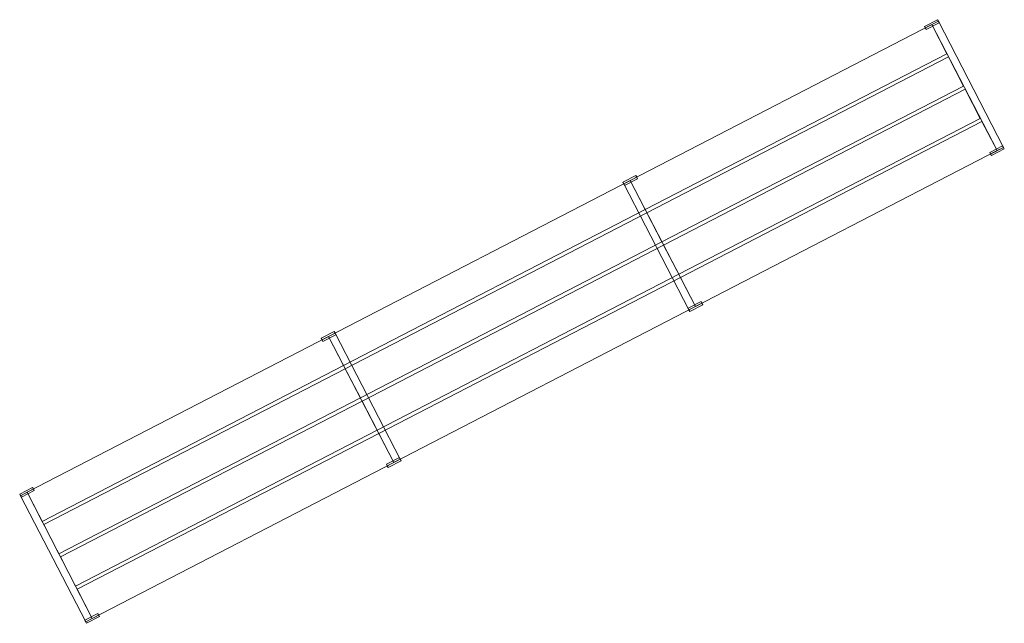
# Model space of a CAD drawing. Header units: metres. Extents: x 538891 to 1080079, y 6588829 to 13178720.
# Tile 614 of 656: x 540288.12 to 540292.18, y 6589243.05 to 6589245.54. Entities that reach past the tile are written whole.
import ezdxf

# ---------------------------------------------------------------- set-up
doc = ezdxf.new("R2010")
doc.units = ezdxf.units.M
doc.header["$LTSCALE"] = 0.4
doc.layers.add('KINO_VORMISTUS', color=7, linetype='Continuous')

msp = doc.modelspace()

# ---------------------------------------------------------------- linework, layer by layer
at = {"layer": 'KINO_VORMISTUS', "color": 7, "linetype": 'Continuous', "lineweight": 5}
for points in [[(540291.8516, 6589245.5152), (540291.8551, 6589245.5086), (540291.9084, 6589245.5361), (540291.9049, 6589245.5428), (540291.8516, 6589245.5152)], [(540291.8516, 6589245.5152), (540291.9049, 6589245.5428), (540291.9118, 6589245.5294), (540291.8585, 6589245.5019), (540291.8516, 6589245.5152)], [(540291.8516, 6589245.5152), (540291.9049, 6589245.5428), (540291.9049, 6589245.5428), (540291.8516, 6589245.5152), (540291.8516, 6589245.5152)], [(540291.9118, 6589245.5294), (540291.9084, 6589245.5361), (540291.8551, 6589245.5086), (540291.8585, 6589245.5019), (540291.9118, 6589245.5294)], [(540291.9084, 6589245.5361), (540291.8551, 6589245.5086), (540291.8551, 6589245.5086), (540291.9084, 6589245.5361), (540291.9084, 6589245.5361)], [(540291.9118, 6589245.5294), (540291.9118, 6589245.5294), (540291.8585, 6589245.5019), (540291.8585, 6589245.5019), (540291.9118, 6589245.5294)], [(540291.9084, 6589245.5361), (540291.8817, 6589245.5223), (540292.1503, 6589245.0027), (540292.177, 6589245.0164), (540291.9084, 6589245.5361)], [(540291.8817, 6589245.5223), (540291.9084, 6589245.5361), (540291.9084, 6589245.5361), (540291.8817, 6589245.5223), (540291.8817, 6589245.5223)], [(540291.8817, 6589245.5223), (540291.9084, 6589245.5361), (540292.177, 6589245.0164), (540292.1503, 6589245.0027), (540291.8817, 6589245.5223)], [(540291.9084, 6589245.5361), (540292.177, 6589245.0164), (540292.177, 6589245.0164), (540291.9084, 6589245.5361), (540291.9084, 6589245.5361)], [(540290.638, 6589244.8795), (540291.8817, 6589245.5223), (540291.9437, 6589245.4024), (540290.7, 6589244.7596), (540290.638, 6589244.8795)], [(540291.8817, 6589245.5223), (540290.638, 6589244.8795), (540290.638, 6589244.8795), (540291.8817, 6589245.5223), (540291.8817, 6589245.5223)], [(540291.8817, 6589245.5223), (540290.638, 6589244.8795), (540290.7, 6589244.7596), (540291.9437, 6589245.4024), (540291.8817, 6589245.5223)], [(540291.9437, 6589245.4024), (540291.8817, 6589245.5223), (540291.8817, 6589245.5223), (540291.9437, 6589245.4024), (540291.9437, 6589245.4024)], [(540292.1503, 6589245.0027), (540291.8817, 6589245.5223), (540291.8817, 6589245.5223), (540292.1503, 6589245.0027), (540292.1503, 6589245.0027)], [(540290.7, 6589244.7596), (540291.9437, 6589245.4024), (540291.9437, 6589245.4024), (540290.7, 6589244.7596), (540290.7, 6589244.7596)], [(540290.7689, 6589244.6263), (540290.7069, 6589244.7462), (540291.9506, 6589245.3891), (540292.0126, 6589245.2692), (540290.7689, 6589244.6263)], [(540291.9506, 6589245.3891), (540290.7069, 6589244.7462), (540290.7069, 6589244.7462), (540291.9506, 6589245.3891), (540291.9506, 6589245.3891)], [(540290.7069, 6589244.7462), (540290.7689, 6589244.6263), (540292.0126, 6589245.2692), (540291.9506, 6589245.3891), (540290.7069, 6589244.7462)], [(540292.0126, 6589245.2692), (540291.9506, 6589245.3891), (540291.9506, 6589245.3891), (540292.0126, 6589245.2692), (540292.0126, 6589245.2692)], [(540290.7689, 6589244.6263), (540292.0126, 6589245.2692), (540292.0126, 6589245.2692), (540290.7689, 6589244.6263), (540290.7689, 6589244.6263)], [(540290.7758, 6589244.613), (540292.0195, 6589245.2558), (540292.0815, 6589245.1359), (540290.8378, 6589244.4931), (540290.7758, 6589244.613)], [(540292.0195, 6589245.2558), (540290.7758, 6589244.613), (540290.7758, 6589244.613), (540292.0195, 6589245.2558), (540292.0195, 6589245.2558)], [(540292.0195, 6589245.2558), (540290.7758, 6589244.613), (540290.8378, 6589244.4931), (540292.0815, 6589245.1359), (540292.0195, 6589245.2558)], [(540292.0815, 6589245.1359), (540292.0195, 6589245.2558), (540292.0195, 6589245.2558), (540292.0815, 6589245.1359), (540292.0815, 6589245.1359)], [(540290.8378, 6589244.4931), (540292.0815, 6589245.1359), (540292.0815, 6589245.1359), (540290.8378, 6589244.4931), (540290.8378, 6589244.4931)], [(540290.8447, 6589244.4797), (540292.0883, 6589245.1226), (540292.1503, 6589245.0027), (540290.9066, 6589244.3598), (540290.8447, 6589244.4797)], [(540292.0883, 6589245.1226), (540290.8447, 6589244.4797), (540290.9066, 6589244.3598), (540292.1503, 6589245.0027), (540292.0883, 6589245.1226)], [(540292.0883, 6589245.1226), (540290.8447, 6589244.4797), (540290.8447, 6589244.4797), (540292.0883, 6589245.1226), (540292.0883, 6589245.1226)], [(540292.1503, 6589245.0027), (540292.0883, 6589245.1226), (540292.0883, 6589245.1226), (540292.1503, 6589245.0027), (540292.1503, 6589245.0027)], [(540290.9066, 6589244.3598), (540292.1503, 6589245.0027), (540292.1503, 6589245.0027), (540290.9066, 6589244.3598), (540290.9066, 6589244.3598)], [(540292.1804, 6589245.0098), (540292.1271, 6589244.9822), (540292.1202, 6589244.9955), (540292.1735, 6589245.0231), (540292.1804, 6589245.0098)], [(540292.1202, 6589244.9955), (540292.1202, 6589244.9955), (540292.1735, 6589245.0231), (540292.1735, 6589245.0231), (540292.1202, 6589244.9955)], [(540292.1202, 6589244.9955), (540292.1237, 6589244.9889), (540292.177, 6589245.0164), (540292.1735, 6589245.0231), (540292.1202, 6589244.9955)], [(540292.1804, 6589245.0098), (540292.177, 6589245.0164), (540292.1237, 6589244.9889), (540292.1271, 6589244.9822), (540292.1804, 6589245.0098)], [(540292.1237, 6589244.9889), (540292.177, 6589245.0164), (540292.177, 6589245.0164), (540292.1237, 6589244.9889), (540292.1237, 6589244.9889)], [(540292.1804, 6589245.0098), (540292.1271, 6589244.9822), (540292.1271, 6589244.9822), (540292.1804, 6589245.0098), (540292.1804, 6589245.0098)], [(540292.177, 6589245.0164), (540292.1503, 6589245.0027), (540292.1503, 6589245.0027), (540292.177, 6589245.0164), (540292.177, 6589245.0164)], [(540290.7, 6589244.7596), (540289.4563, 6589244.1167), (540289.3943, 6589244.2366), (540290.638, 6589244.8795), (540290.7, 6589244.7596)], [(540289.4563, 6589244.1167), (540290.7, 6589244.7596), (540290.638, 6589244.8795), (540289.3943, 6589244.2366), (540289.4563, 6589244.1167)], [(540290.638, 6589244.8795), (540289.3943, 6589244.2366), (540289.3943, 6589244.2366), (540290.638, 6589244.8795), (540290.638, 6589244.8795)], [(540290.6612, 6589244.8999), (540290.6647, 6589244.8933), (540290.6114, 6589244.8657), (540290.6079, 6589244.8724), (540290.6612, 6589244.8999)], [(540290.6612, 6589244.8999), (540290.6079, 6589244.8724), (540290.6148, 6589244.859), (540290.6681, 6589244.8866), (540290.6612, 6589244.8999)], [(540290.6612, 6589244.8999), (540290.6079, 6589244.8724), (540290.6079, 6589244.8724), (540290.6612, 6589244.8999), (540290.6612, 6589244.8999)], [(540290.6079, 6589244.8724), (540290.6114, 6589244.8657), (540290.6647, 6589244.8933), (540290.6612, 6589244.8999), (540290.6079, 6589244.8724)], [(540290.6079, 6589244.8724), (540290.6612, 6589244.8999), (540290.6681, 6589244.8866), (540290.6148, 6589244.859), (540290.6079, 6589244.8724)], [(540290.6079, 6589244.8724), (540290.6612, 6589244.8999), (540290.6612, 6589244.8999), (540290.6079, 6589244.8724), (540290.6079, 6589244.8724)], [(540290.6148, 6589244.859), (540290.6114, 6589244.8657), (540290.6647, 6589244.8933), (540290.6681, 6589244.8866), (540290.6148, 6589244.859)], [(540290.6114, 6589244.8657), (540290.6647, 6589244.8933), (540290.6647, 6589244.8933), (540290.6114, 6589244.8657), (540290.6114, 6589244.8657)], [(540290.6681, 6589244.8866), (540290.6647, 6589244.8933), (540290.6114, 6589244.8657), (540290.6148, 6589244.859), (540290.6681, 6589244.8866)], [(540290.6647, 6589244.8933), (540290.6114, 6589244.8657), (540290.6114, 6589244.8657), (540290.6647, 6589244.8933), (540290.6647, 6589244.8933)], [(540290.6114, 6589244.8657), (540290.638, 6589244.8795), (540290.9066, 6589244.3598), (540290.88, 6589244.346), (540290.6114, 6589244.8657)], [(540290.638, 6589244.8795), (540290.6114, 6589244.8657), (540290.6114, 6589244.8657), (540290.638, 6589244.8795), (540290.638, 6589244.8795)], [(540290.638, 6589244.8795), (540290.6114, 6589244.8657), (540290.88, 6589244.346), (540290.9066, 6589244.3598), (540290.638, 6589244.8795)], [(540290.6148, 6589244.859), (540290.6148, 6589244.859), (540290.6681, 6589244.8866), (540290.6681, 6589244.8866), (540290.6148, 6589244.859)], [(540290.6681, 6589244.8866), (540290.6681, 6589244.8866), (540290.6148, 6589244.859), (540290.6148, 6589244.859), (540290.6681, 6589244.8866)], [(540290.638, 6589244.8795), (540290.7, 6589244.7596), (540290.7, 6589244.7596), (540290.638, 6589244.8795), (540290.638, 6589244.8795)], [(540290.9066, 6589244.3598), (540290.638, 6589244.8795), (540290.638, 6589244.8795), (540290.9066, 6589244.3598), (540290.9066, 6589244.3598)], [(540290.7, 6589244.7596), (540290.638, 6589244.8795), (540290.638, 6589244.8795), (540290.7, 6589244.7596), (540290.7, 6589244.7596)], [(540290.6681, 6589244.8866), (540290.6612, 6589244.8999)], [(540290.6114, 6589244.8657), (540290.88, 6589244.346), (540290.88, 6589244.346), (540290.6114, 6589244.8657), (540290.6114, 6589244.8657)], [(540289.4563, 6589244.1167), (540290.7, 6589244.7596), (540290.7, 6589244.7596), (540289.4563, 6589244.1167), (540289.4563, 6589244.1167)], [(540290.7689, 6589244.6263), (540289.5252, 6589243.9835), (540289.4632, 6589244.1034), (540290.7069, 6589244.7462), (540290.7689, 6589244.6263)], [(540289.5252, 6589243.9835), (540290.7689, 6589244.6263), (540290.7069, 6589244.7462), (540289.4632, 6589244.1034), (540289.5252, 6589243.9835)], [(540290.7069, 6589244.7462), (540289.4632, 6589244.1034), (540289.4632, 6589244.1034), (540290.7069, 6589244.7462), (540290.7069, 6589244.7462)], [(540290.7069, 6589244.7462), (540290.7689, 6589244.6263), (540290.7689, 6589244.6263), (540290.7069, 6589244.7462), (540290.7069, 6589244.7462)], [(540290.7689, 6589244.6263), (540290.7069, 6589244.7462), (540290.7069, 6589244.7462), (540290.7689, 6589244.6263), (540290.7689, 6589244.6263)], [(540289.5252, 6589243.9835), (540290.7689, 6589244.6263), (540290.7689, 6589244.6263), (540289.5252, 6589243.9835), (540289.5252, 6589243.9835)], [(540290.7758, 6589244.613), (540290.8378, 6589244.4931), (540289.5941, 6589243.8502), (540289.5321, 6589243.9701), (540290.7758, 6589244.613)], [(540290.8378, 6589244.4931), (540290.7758, 6589244.613), (540289.5321, 6589243.9701), (540289.5941, 6589243.8502), (540290.8378, 6589244.4931)], [(540290.7758, 6589244.613), (540289.5321, 6589243.9701), (540289.5321, 6589243.9701), (540290.7758, 6589244.613), (540290.7758, 6589244.613)], [(540290.7758, 6589244.613), (540290.8378, 6589244.4931), (540290.8378, 6589244.4931), (540290.7758, 6589244.613), (540290.7758, 6589244.613)], [(540290.8378, 6589244.4931), (540290.7758, 6589244.613), (540290.7758, 6589244.613), (540290.8378, 6589244.4931), (540290.8378, 6589244.4931)], [(540289.5941, 6589243.8502), (540290.8378, 6589244.4931), (540290.8378, 6589244.4931), (540289.5941, 6589243.8502), (540289.5941, 6589243.8502)], [(540290.9066, 6589244.3598), (540289.663, 6589243.717), (540289.601, 6589243.8369), (540290.8447, 6589244.4797), (540290.9066, 6589244.3598)], [(540289.663, 6589243.717), (540290.9066, 6589244.3598), (540290.8447, 6589244.4797), (540289.601, 6589243.8369), (540289.663, 6589243.717)], [(540290.8447, 6589244.4797), (540289.601, 6589243.8369), (540289.601, 6589243.8369), (540290.8447, 6589244.4797), (540290.8447, 6589244.4797)], [(540290.8447, 6589244.4797), (540290.9066, 6589244.3598), (540290.9066, 6589244.3598), (540290.8447, 6589244.4797), (540290.8447, 6589244.4797)], [(540290.9066, 6589244.3598), (540290.8447, 6589244.4797), (540290.8447, 6589244.4797), (540290.9066, 6589244.3598), (540290.9066, 6589244.3598)], [(540289.663, 6589243.717), (540290.9066, 6589244.3598), (540290.9066, 6589244.3598), (540289.663, 6589243.717), (540289.663, 6589243.717)], [(540290.8834, 6589244.3394), (540290.9367, 6589244.3669), (540290.9299, 6589244.3802), (540290.8765, 6589244.3527), (540290.8834, 6589244.3394)], [(540290.9299, 6589244.3802), (540290.9299, 6589244.3802), (540290.8765, 6589244.3527), (540290.8765, 6589244.3527), (540290.9299, 6589244.3802)], [(540290.9299, 6589244.3802), (540290.9333, 6589244.3736), (540290.88, 6589244.346), (540290.8765, 6589244.3527), (540290.9299, 6589244.3802)], [(540290.9367, 6589244.3669), (540290.8834, 6589244.3394), (540290.8765, 6589244.3527), (540290.9299, 6589244.3802), (540290.9367, 6589244.3669)], [(540290.8765, 6589244.3527), (540290.8765, 6589244.3527), (540290.9299, 6589244.3802), (540290.9299, 6589244.3802), (540290.8765, 6589244.3527)], [(540290.8765, 6589244.3527), (540290.88, 6589244.346), (540290.9333, 6589244.3736), (540290.9299, 6589244.3802), (540290.8765, 6589244.3527)], [(540290.8765, 6589244.3527), (540290.8834, 6589244.3394)], [(540290.8765, 6589244.3527), (540290.8834, 6589244.3394)], [(540290.8834, 6589244.3394), (540290.88, 6589244.346), (540290.9333, 6589244.3736), (540290.9367, 6589244.3669), (540290.8834, 6589244.3394)], [(540290.9333, 6589244.3736), (540290.88, 6589244.346), (540290.88, 6589244.346), (540290.9333, 6589244.3736), (540290.9333, 6589244.3736)], [(540290.9367, 6589244.3669), (540290.9333, 6589244.3736), (540290.88, 6589244.346), (540290.8834, 6589244.3394), (540290.9367, 6589244.3669)], [(540290.88, 6589244.346), (540290.9333, 6589244.3736), (540290.9333, 6589244.3736), (540290.88, 6589244.346), (540290.88, 6589244.346)], [(540290.88, 6589244.346), (540290.9066, 6589244.3598), (540290.9066, 6589244.3598), (540290.88, 6589244.346), (540290.88, 6589244.346)], [(540290.8834, 6589244.3394), (540290.9367, 6589244.3669), (540290.9367, 6589244.3669), (540290.8834, 6589244.3394), (540290.8834, 6589244.3394)], [(540290.9367, 6589244.3669), (540290.8834, 6589244.3394), (540290.8834, 6589244.3394), (540290.9367, 6589244.3669), (540290.9367, 6589244.3669)], [(540289.4563, 6589244.1167), (540288.2126, 6589243.4739), (540288.1507, 6589243.5938), (540289.3943, 6589244.2366), (540289.4563, 6589244.1167)], [(540288.2126, 6589243.4739), (540289.4563, 6589244.1167), (540289.3943, 6589244.2366), (540288.1507, 6589243.5938), (540288.2126, 6589243.4739)], [(540289.3943, 6589244.2366), (540288.1507, 6589243.5938), (540288.1507, 6589243.5938), (540289.3943, 6589244.2366), (540289.3943, 6589244.2366)], [(540289.3642, 6589244.2295), (540289.3677, 6589244.2229), (540289.421, 6589244.2504), (540289.4175, 6589244.2571), (540289.3642, 6589244.2295)], [(540289.3642, 6589244.2295), (540289.4175, 6589244.2571), (540289.4244, 6589244.2438), (540289.3711, 6589244.2162), (540289.3642, 6589244.2295)], [(540289.3642, 6589244.2295), (540289.4175, 6589244.2571), (540289.4175, 6589244.2571), (540289.3642, 6589244.2295), (540289.3642, 6589244.2295)], [(540289.4175, 6589244.2571), (540289.421, 6589244.2504), (540289.3677, 6589244.2229), (540289.3642, 6589244.2295), (540289.4175, 6589244.2571)], [(540289.4175, 6589244.2571), (540289.3642, 6589244.2295), (540289.3711, 6589244.2162), (540289.4244, 6589244.2438), (540289.4175, 6589244.2571)], [(540289.4175, 6589244.2571), (540289.3642, 6589244.2295), (540289.3642, 6589244.2295), (540289.4175, 6589244.2571), (540289.4175, 6589244.2571)], [(540289.4244, 6589244.2438), (540289.421, 6589244.2504), (540289.3677, 6589244.2229), (540289.3711, 6589244.2162), (540289.4244, 6589244.2438)], [(540289.421, 6589244.2504), (540289.3677, 6589244.2229), (540289.3677, 6589244.2229), (540289.421, 6589244.2504), (540289.421, 6589244.2504)], [(540289.3711, 6589244.2162), (540289.3677, 6589244.2229), (540289.421, 6589244.2504), (540289.4244, 6589244.2438), (540289.3711, 6589244.2162)], [(540289.3677, 6589244.2229), (540289.421, 6589244.2504), (540289.421, 6589244.2504), (540289.3677, 6589244.2229), (540289.3677, 6589244.2229)], [(540289.4244, 6589244.2438), (540289.4244, 6589244.2438), (540289.3711, 6589244.2162), (540289.3711, 6589244.2162), (540289.4244, 6589244.2438)], [(540289.3711, 6589244.2162), (540289.3711, 6589244.2162), (540289.4244, 6589244.2438), (540289.4244, 6589244.2438), (540289.3711, 6589244.2162)], [(540289.421, 6589244.2504), (540289.3943, 6589244.2366), (540289.3943, 6589244.2366), (540289.421, 6589244.2504), (540289.421, 6589244.2504)], [(540289.6896, 6589243.7307), (540289.663, 6589243.717), (540289.3943, 6589244.2366), (540289.421, 6589244.2504), (540289.6896, 6589243.7307)], [(540289.663, 6589243.717), (540289.6896, 6589243.7307), (540289.421, 6589244.2504), (540289.3943, 6589244.2366), (540289.663, 6589243.717)], [(540289.3943, 6589244.2366), (540289.4563, 6589244.1167), (540289.4563, 6589244.1167), (540289.3943, 6589244.2366), (540289.3943, 6589244.2366)], [(540289.4563, 6589244.1167), (540289.3943, 6589244.2366), (540289.3943, 6589244.2366), (540289.4563, 6589244.1167), (540289.4563, 6589244.1167)], [(540289.3943, 6589244.2366), (540289.663, 6589243.717), (540289.663, 6589243.717), (540289.3943, 6589244.2366), (540289.3943, 6589244.2366)], [(540289.4244, 6589244.2438), (540289.4175, 6589244.2571)], [(540289.6896, 6589243.7307), (540289.421, 6589244.2504), (540289.421, 6589244.2504), (540289.6896, 6589243.7307), (540289.6896, 6589243.7307)], [(540288.2126, 6589243.4739), (540289.4563, 6589244.1167), (540289.4563, 6589244.1167), (540288.2126, 6589243.4739), (540288.2126, 6589243.4739)], [(540289.5252, 6589243.9835), (540288.2815, 6589243.3406), (540288.2195, 6589243.4605), (540289.4632, 6589244.1034), (540289.5252, 6589243.9835)], [(540288.2815, 6589243.3406), (540289.5252, 6589243.9835), (540289.4632, 6589244.1034), (540288.2195, 6589243.4605), (540288.2815, 6589243.3406)], [(540289.4632, 6589244.1034), (540288.2195, 6589243.4605), (540288.2195, 6589243.4605), (540289.4632, 6589244.1034), (540289.4632, 6589244.1034)], [(540289.4632, 6589244.1034), (540289.5252, 6589243.9835), (540289.5252, 6589243.9835), (540289.4632, 6589244.1034), (540289.4632, 6589244.1034)], [(540289.5252, 6589243.9835), (540289.4632, 6589244.1034), (540289.4632, 6589244.1034), (540289.5252, 6589243.9835), (540289.5252, 6589243.9835)], [(540288.2815, 6589243.3406), (540289.5252, 6589243.9835), (540289.5252, 6589243.9835), (540288.2815, 6589243.3406), (540288.2815, 6589243.3406)], [(540289.5321, 6589243.9701), (540289.5941, 6589243.8502), (540288.3504, 6589243.2074), (540288.2884, 6589243.3273), (540289.5321, 6589243.9701)], [(540289.5941, 6589243.8502), (540289.5321, 6589243.9701), (540288.2884, 6589243.3273), (540288.3504, 6589243.2074), (540289.5941, 6589243.8502)], [(540289.5321, 6589243.9701), (540288.2884, 6589243.3273), (540288.2884, 6589243.3273), (540289.5321, 6589243.9701), (540289.5321, 6589243.9701)], [(540289.5321, 6589243.9701), (540289.5941, 6589243.8502), (540289.5941, 6589243.8502), (540289.5321, 6589243.9701), (540289.5321, 6589243.9701)], [(540289.5941, 6589243.8502), (540289.5321, 6589243.9701), (540289.5321, 6589243.9701), (540289.5941, 6589243.8502), (540289.5941, 6589243.8502)], [(540288.3504, 6589243.2074), (540289.5941, 6589243.8502), (540289.5941, 6589243.8502), (540288.3504, 6589243.2074), (540288.3504, 6589243.2074)], [(540289.663, 6589243.717), (540288.4193, 6589243.0741), (540288.3573, 6589243.194), (540289.601, 6589243.8369), (540289.663, 6589243.717)], [(540288.4193, 6589243.0741), (540289.663, 6589243.717), (540289.601, 6589243.8369), (540288.3573, 6589243.194), (540288.4193, 6589243.0741)], [(540289.601, 6589243.8369), (540288.3573, 6589243.194), (540288.3573, 6589243.194), (540289.601, 6589243.8369), (540289.601, 6589243.8369)], [(540289.601, 6589243.8369), (540289.663, 6589243.717), (540289.663, 6589243.717), (540289.601, 6589243.8369), (540289.601, 6589243.8369)], [(540289.663, 6589243.717), (540289.601, 6589243.8369), (540289.601, 6589243.8369), (540289.663, 6589243.717), (540289.663, 6589243.717)], [(540288.4193, 6589243.0741), (540289.663, 6589243.717), (540289.663, 6589243.717), (540288.4193, 6589243.0741), (540288.4193, 6589243.0741)], [(540289.6931, 6589243.7241), (540289.6398, 6589243.6965), (540289.6329, 6589243.7098), (540289.6862, 6589243.7374), (540289.6931, 6589243.7241)], [(540289.6329, 6589243.7098), (540289.6329, 6589243.7098), (540289.6862, 6589243.7374), (540289.6862, 6589243.7374), (540289.6329, 6589243.7098)], [(540289.6329, 6589243.7098), (540289.6363, 6589243.7032), (540289.6896, 6589243.7307), (540289.6862, 6589243.7374), (540289.6329, 6589243.7098)], [(540289.6398, 6589243.6965), (540289.6931, 6589243.7241), (540289.6862, 6589243.7374), (540289.6329, 6589243.7098), (540289.6398, 6589243.6965)], [(540289.6862, 6589243.7374), (540289.6862, 6589243.7374), (540289.6329, 6589243.7098), (540289.6329, 6589243.7098), (540289.6862, 6589243.7374)], [(540289.6862, 6589243.7374), (540289.6896, 6589243.7307), (540289.6363, 6589243.7032), (540289.6329, 6589243.7098), (540289.6862, 6589243.7374)], [(540289.6398, 6589243.6965), (540289.6329, 6589243.7098)], [(540289.6931, 6589243.7241), (540289.6896, 6589243.7307), (540289.6363, 6589243.7032), (540289.6398, 6589243.6965), (540289.6931, 6589243.7241)], [(540289.6363, 6589243.7032), (540289.6896, 6589243.7307), (540289.6896, 6589243.7307), (540289.6363, 6589243.7032), (540289.6363, 6589243.7032)], [(540289.6398, 6589243.6965), (540289.6363, 6589243.7032), (540289.6896, 6589243.7307), (540289.6931, 6589243.7241), (540289.6398, 6589243.6965)], [(540289.6896, 6589243.7307), (540289.6363, 6589243.7032), (540289.6363, 6589243.7032), (540289.6896, 6589243.7307), (540289.6896, 6589243.7307)], [(540289.6931, 6589243.7241), (540289.6398, 6589243.6965), (540289.6398, 6589243.6965), (540289.6931, 6589243.7241), (540289.6931, 6589243.7241)], [(540289.6398, 6589243.6965), (540289.6931, 6589243.7241), (540289.6931, 6589243.7241), (540289.6398, 6589243.6965), (540289.6398, 6589243.6965)], [(540289.663, 6589243.717), (540289.6896, 6589243.7307), (540289.6896, 6589243.7307), (540289.663, 6589243.717), (540289.663, 6589243.717)], [(540289.6931, 6589243.7241), (540289.6862, 6589243.7374)], [(540289.6862, 6589243.7374), (540289.6931, 6589243.7241)], [(540288.1206, 6589243.5867), (540288.124, 6589243.58), (540288.1773, 6589243.6076), (540288.1739, 6589243.6142), (540288.1206, 6589243.5867)], [(540288.1206, 6589243.5867), (540288.1739, 6589243.6142), (540288.1808, 6589243.6009), (540288.1275, 6589243.5734), (540288.1206, 6589243.5867)], [(540288.1206, 6589243.5867), (540288.1739, 6589243.6142), (540288.1739, 6589243.6142), (540288.1206, 6589243.5867), (540288.1206, 6589243.5867)], [(540288.1808, 6589243.6009), (540288.1773, 6589243.6076), (540288.124, 6589243.58), (540288.1275, 6589243.5734), (540288.1808, 6589243.6009)], [(540288.1773, 6589243.6076), (540288.124, 6589243.58), (540288.124, 6589243.58), (540288.1773, 6589243.6076), (540288.1773, 6589243.6076)], [(540288.124, 6589243.58), (540288.1507, 6589243.5938), (540288.1507, 6589243.5938), (540288.124, 6589243.58), (540288.124, 6589243.58)], [(540288.3926, 6589243.0603), (540288.4193, 6589243.0741), (540288.1507, 6589243.5938), (540288.124, 6589243.58), (540288.3926, 6589243.0603)], [(540288.4193, 6589243.0741), (540288.3926, 6589243.0603), (540288.124, 6589243.58), (540288.1507, 6589243.5938), (540288.4193, 6589243.0741)], [(540288.3926, 6589243.0603), (540288.124, 6589243.58), (540288.124, 6589243.58), (540288.3926, 6589243.0603), (540288.3926, 6589243.0603)], [(540288.1808, 6589243.6009), (540288.1808, 6589243.6009), (540288.1275, 6589243.5734), (540288.1275, 6589243.5734), (540288.1808, 6589243.6009)], [(540288.1507, 6589243.5938), (540288.2126, 6589243.4739), (540288.2126, 6589243.4739), (540288.1507, 6589243.5938), (540288.1507, 6589243.5938)], [(540288.1507, 6589243.5938), (540288.4193, 6589243.0741), (540288.4193, 6589243.0741), (540288.1507, 6589243.5938), (540288.1507, 6589243.5938)], [(540288.1739, 6589243.6142), (540288.1808, 6589243.6009)], [(540288.2195, 6589243.4605), (540288.2815, 6589243.3406), (540288.2815, 6589243.3406), (540288.2195, 6589243.4605), (540288.2195, 6589243.4605)], [(540288.2884, 6589243.3273), (540288.3504, 6589243.2074), (540288.3504, 6589243.2074), (540288.2884, 6589243.3273), (540288.2884, 6589243.3273)], [(540288.3573, 6589243.194), (540288.4193, 6589243.0741), (540288.4193, 6589243.0741), (540288.3573, 6589243.194), (540288.3573, 6589243.194)], [(540288.4494, 6589243.0812), (540288.3961, 6589243.0537), (540288.3892, 6589243.067), (540288.4425, 6589243.0946), (540288.4494, 6589243.0812)], [(540288.3892, 6589243.067), (540288.3892, 6589243.067), (540288.4425, 6589243.0946), (540288.4425, 6589243.0946), (540288.3892, 6589243.067)], [(540288.3892, 6589243.067), (540288.3926, 6589243.0603), (540288.4459, 6589243.0879), (540288.4425, 6589243.0946), (540288.3892, 6589243.067)], [(540288.4494, 6589243.0812), (540288.4425, 6589243.0946)], [(540288.4494, 6589243.0812), (540288.4459, 6589243.0879), (540288.3926, 6589243.0603), (540288.3961, 6589243.0537), (540288.4494, 6589243.0812)], [(540288.3926, 6589243.0603), (540288.4459, 6589243.0879), (540288.4459, 6589243.0879), (540288.3926, 6589243.0603), (540288.3926, 6589243.0603)], [(540288.4193, 6589243.0741), (540288.3926, 6589243.0603), (540288.3926, 6589243.0603), (540288.4193, 6589243.0741), (540288.4193, 6589243.0741)], [(540288.4494, 6589243.0812), (540288.3961, 6589243.0537), (540288.3961, 6589243.0537), (540288.4494, 6589243.0812), (540288.4494, 6589243.0812)]]:
    msp.add_lwpolyline(points, dxfattribs=at)

doc.saveas('drawing.dxf')
